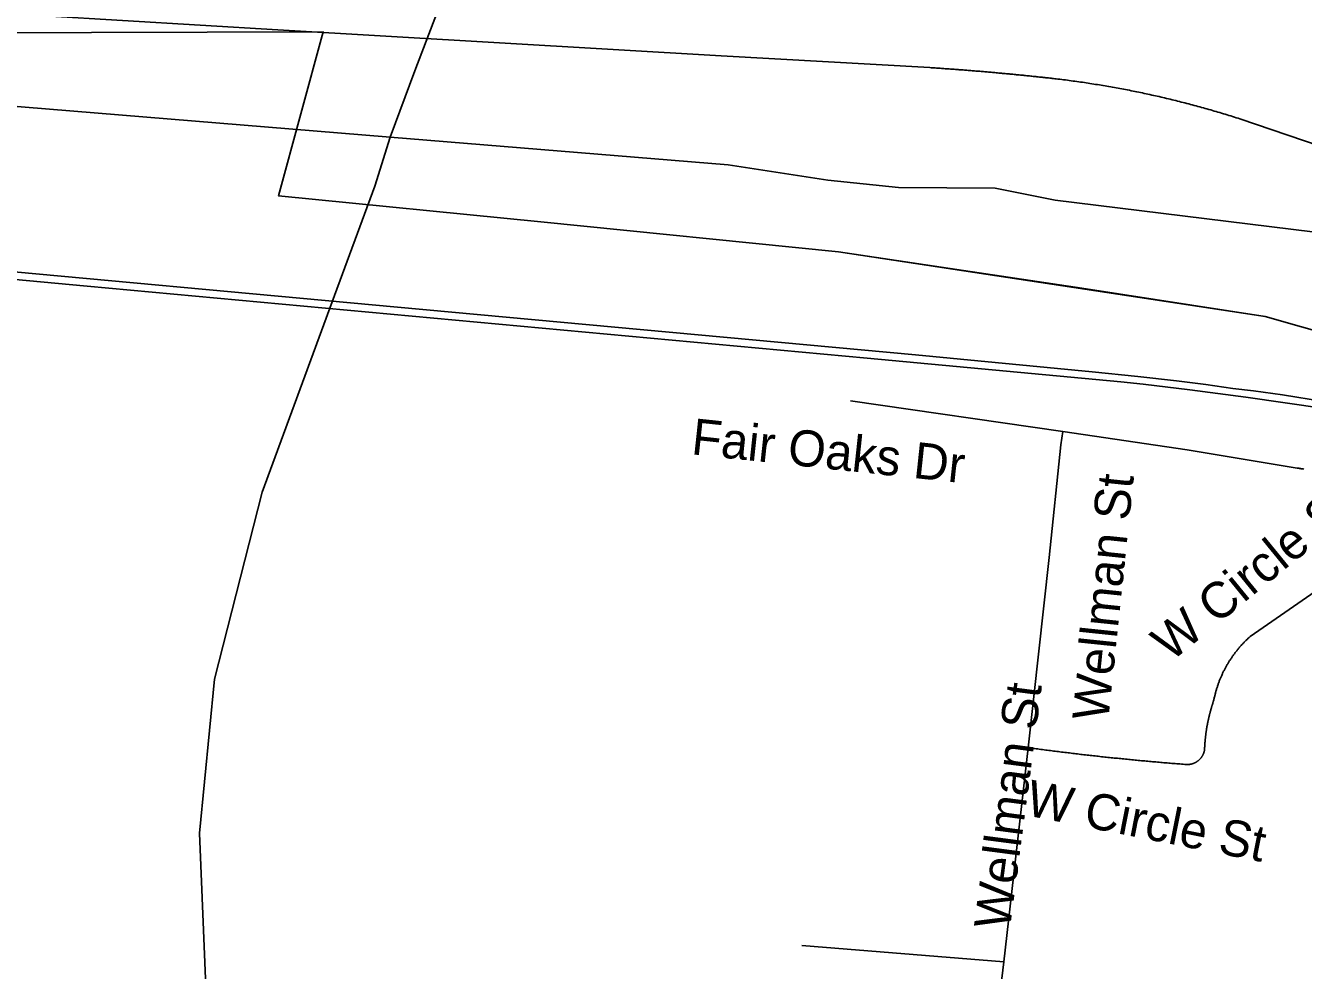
# Model space of a CAD drawing. Extents: x 1268485 to 1426702, y 514839 to 616766.
# Drawn here: x 1362433 to 1364752, y 561918 to 563634 of the extents above; entities that cross this region are included whole.
import ezdxf

# ---------------------------------------------------------------- set-up
doc = ezdxf.new("R2010")
doc.units = 0
for name, color, linetype in [('Old_Level_10', 7, 'Continuous'), ('Old_Level_29', 7, 'Continuous'), ('Old_Level_31', 7, 'Continuous'), ('Old_Level_32', 7, 'Continuous'), ('Old_Level_35', 7, 'Continuous'), ('Old_Level_44', 7, 'Continuous'), ('Old_Level_48', 7, 'Continuous'), ('Old_Level_49', 7, 'Continuous')]:
    doc.layers.add(name, color=color, linetype=linetype)

msp = doc.modelspace()

# ---------------------------------------------------------------- linework, layer by layer
at = {"layer": 'Old_Level_29'}
msp.add_line((1361897.631, 563529.52), (1363094.03, 563430.667), dxfattribs=at)
msp.add_lwpolyline([(1363094.03, 563430.667), (1363707.741, 563380.424), (1363888.307, 563352.625), (1364016.784, 563339.629), (1364191.901, 563338.531), (1364301.166, 563316.525), (1364885.81, 563244.323), (1364973.867, 563225.55), (1365099.769, 563213.223), (1365242.313, 563188.635), (1365311.129, 563171.423), (1365356.489, 563157.975)], dxfattribs=at)
at = {"layer": 'Old_Level_31'}
msp.add_line((1364217.452, 563343.693), (1364217.452, 563343.693), dxfattribs=at)
at = {"layer": 'Old_Level_32'}
for points in [[(1363094.03, 563430.667), (1363138.964, 563551.062), (1363208.537, 563733.83), (1363302.752, 563973.169), (1363413.816, 564265.936), (1363536.114, 564576.592), (1363564.814, 564650.569), (1363643.084, 564805.777), (1363743.096, 564985.644), (1363770.637, 565033.511), (1363855.864, 565174.213), (1363908.335, 565274.301), (1364054.439, 565626.781), (1364119.323, 565743.783), (1364383.339, 566126.539), (1364564.835, 566369.089), (1364579.278, 566390.809), (1364628.808, 566455.643), (1364857.906, 566772.787), (1364950.399, 566888.04), (1365099.683, 567102.95)], [(1363157.004, 558472.032), (1363123.717, 559072.544), (1363058.857, 559565.624), (1363010.102, 559921.372), (1362953.435, 560238.762), (1362932.527, 560403.846), (1362916.39, 560576.254), (1362863.568, 561017.701), (1362805.344, 561473.516), (1362771.033, 561686.224), (1362760.55, 561873.96), (1362748.161, 562167.126), (1362775.295, 562447.017), (1362861.933, 562786.56), (1362988.966, 563131.687), (1363066.491, 563342.184), (1363094.03, 563430.667)]]:
    msp.add_lwpolyline(points, dxfattribs=at)
at = {"layer": 'Old_Level_35'}
for p, q in [((1363929.974, 562952.451), (1364315.267, 562896.626)), ((1364655.141, 562524.61), (1364909.713, 562700.749)), ((1364207.923, 561934.009), (1364252.009, 562322.582)), ((1363841.084, 561963.177), (1364207.923, 561934.009))]:
    msp.add_line(p, q, dxfattribs=at)
for points in [[(1364252.009, 562322.582), (1364290.046, 562667.838), (1364311.371, 562872.635), (1364315.267, 562896.626)], [(1364315.267, 562896.626), (1364540.62, 562863.253), (1364740.135, 562830.189)], [(1364740.135, 562830.189), (1364741.673, 562829.932), (1364743.108, 562829.727), (1364744.646, 562829.522), (1364746.082, 562829.317), (1364747.62, 562829.061), (1364749.157, 562828.856), (1364750.593, 562828.651), (1364752.131, 562828.446)], [(1364588.602, 562407.884), (1364589.012, 562409.268), (1364589.217, 562410.55), (1364589.524, 562411.933), (1364589.832, 562413.266), (1364590.14, 562414.651), (1364590.55, 562415.984), (1364590.755, 562417.316), (1364591.165, 562418.7), (1364591.37, 562419.982), (1364591.78, 562421.315), (1364592.088, 562422.699), (1364592.498, 562423.981), (1364592.908, 562425.313), (1364593.215, 562426.646), (1364593.625, 562427.979), (1364594.138, 562429.312), (1364594.548, 562430.645), (1364594.856, 562431.926), (1364595.368, 562433.259), (1364595.779, 562434.541), (1364596.291, 562435.874), (1364596.599, 562437.206), (1364597.111, 562438.488), (1364597.624, 562439.77), (1364598.137, 562441.051), (1364598.547, 562442.384), (1364598.957, 562443.614), (1364599.469, 562444.947), (1364600.085, 562446.177), (1364600.597, 562447.51), (1364601.11, 562448.74), (1364601.623, 562450.073), (1364602.238, 562451.303), (1364602.75, 562452.585), (1364603.365, 562453.816), (1364603.878, 562455.149), (1364604.493, 562456.379), (1364605.006, 562457.609), (1364605.621, 562458.89), (1364606.236, 562460.07), (1364606.851, 562461.3), (1364607.466, 562462.581), (1364608.082, 562463.812), (1364608.799, 562464.991), (1364609.414, 562466.272), (1364610.03, 562467.452), (1364610.747, 562468.682), (1364611.362, 562469.861), (1364611.978, 562471.04), (1364612.798, 562472.321), (1364613.413, 562473.501), (1364614.131, 562474.679), (1364614.848, 562475.859), (1364615.464, 562477.037), (1364616.284, 562478.268), (1364617.001, 562479.396), (1364617.719, 562480.575), (1364618.539, 562481.754), (1364619.257, 562482.881), (1364619.975, 562484.061), (1364620.795, 562485.189), (1364621.513, 562486.316), (1364622.333, 562487.444), (1364623.153, 562488.623), (1364623.871, 562489.751), (1364624.793, 562490.878), (1364625.511, 562491.955), (1364626.331, 562493.083), (1364627.151, 562494.211), (1364627.972, 562495.236), (1364628.894, 562496.364), (1364629.715, 562497.44), (1364630.535, 562498.568), (1364631.355, 562499.645), (1364632.278, 562500.67), (1364633.098, 562501.746), (1364634.021, 562502.823), (1364634.841, 562503.899), (1364635.866, 562504.925), (1364636.789, 562506.001), (1364637.609, 562506.975), (1364638.634, 562508.052), (1364639.455, 562509.077), (1364640.377, 562510.103), (1364641.403, 562511.128), (1364642.223, 562512.101), (1364643.248, 562513.127), (1364644.273, 562514.101), (1364645.094, 562515.126), (1364646.119, 562516.049), (1364647.144, 562517.074), (1364648.169, 562517.997), (1364649.092, 562519.022), (1364650.117, 562519.945), (1364651.143, 562520.868), (1364652.168, 562521.79), (1364653.091, 562522.764), (1364654.116, 562523.687), (1364655.141, 562524.61)], [(1364572.095, 562319.302), (1364572.095, 562320.275), (1364572.3, 562321.147), (1364572.3, 562322.07), (1364572.3, 562322.992), (1364572.403, 562323.864), (1364572.403, 562324.838), (1364572.505, 562325.709), (1364572.505, 562326.632), (1364572.608, 562327.554), (1364572.608, 562328.426), (1364572.71, 562329.4), (1364572.71, 562330.272), (1364572.915, 562331.195), (1364572.915, 562332.066), (1364573.018, 562332.988), (1364573.12, 562333.963), (1364573.12, 562334.834), (1364573.223, 562335.757), (1364573.325, 562336.628), (1364573.325, 562337.551), (1364573.53, 562338.422), (1364573.633, 562339.397), (1364573.735, 562340.268), (1364573.735, 562341.19), (1364573.838, 562342.062), (1364574.043, 562342.985), (1364574.146, 562343.856), (1364574.248, 562344.831), (1364574.351, 562345.702), (1364574.453, 562346.624), (1364574.453, 562347.496), (1364574.658, 562348.419), (1364574.761, 562349.29), (1364574.863, 562350.264), (1364574.966, 562351.135), (1364575.171, 562352.058), (1364575.376, 562352.93), (1364575.478, 562353.853), (1364575.581, 562354.776), (1364575.786, 562355.647), (1364575.888, 562356.569), (1364575.991, 562357.441), (1364576.094, 562358.364), (1364576.401, 562359.235), (1364576.504, 562360.209), (1364576.606, 562361.08), (1364576.709, 562361.952), (1364577.016, 562362.875), (1364577.119, 562363.746), (1364577.221, 562364.618), (1364577.529, 562365.541), (1364577.631, 562366.464), (1364577.734, 562367.335), (1364578.042, 562368.257), (1364578.144, 562369.129), (1364578.349, 562370), (1364578.452, 562370.923), (1364578.759, 562371.795), (1364578.862, 562372.666), (1364579.169, 562373.64), (1364579.272, 562374.511), (1364579.477, 562375.383), (1364579.784, 562376.254), (1364579.887, 562377.177), (1364580.092, 562378.049), (1364580.4, 562378.92), (1364580.502, 562379.792), (1364580.707, 562380.663), (1364581.015, 562381.637), (1364581.22, 562382.508), (1364581.425, 562383.38), (1364581.63, 562384.251), (1364581.835, 562385.123), (1364582.143, 562385.994), (1364582.348, 562386.866), (1364582.655, 562387.789), (1364582.758, 562388.712), (1364582.963, 562389.583), (1364583.27, 562390.455), (1364583.475, 562391.326), (1364583.783, 562392.198), (1364583.988, 562393.069), (1364584.296, 562393.941), (1364584.501, 562394.812), (1364584.706, 562395.683), (1364585.013, 562396.555), (1364585.423, 562397.426), (1364585.628, 562398.297), (1364585.833, 562399.169), (1364586.141, 562400.04), (1364586.346, 562400.963), (1364586.654, 562401.835), (1364586.961, 562402.706), (1364587.269, 562403.578), (1364587.474, 562404.449), (1364587.781, 562405.269), (1364588.089, 562406.141), (1364588.397, 562407.012), (1364588.602, 562407.884)], [(1364252.009, 562322.582), (1364254.879, 562322.172), (1364257.75, 562321.813), (1364260.723, 562321.352), (1364263.594, 562320.993), (1364266.465, 562320.634), (1364269.336, 562320.275), (1364272.206, 562319.865), (1364275.077, 562319.507), (1364278.05, 562319.147), (1364280.921, 562318.686), (1364283.894, 562318.327), (1364286.765, 562317.917), (1364289.636, 562317.559), (1364292.506, 562317.251), (1364295.377, 562316.892), (1364298.248, 562316.482), (1364301.119, 562316.123), (1364304.092, 562315.764), (1364306.963, 562315.354), (1364309.833, 562315.046), (1364312.704, 562314.688), (1364315.575, 562314.329), (1364318.548, 562313.919), (1364321.419, 562313.611), (1364324.392, 562313.253), (1364327.263, 562312.945), (1364330.134, 562312.586), (1364333.004, 562312.176), (1364335.875, 562311.868), (1364338.746, 562311.51), (1364341.719, 562311.202), (1364344.59, 562310.894), (1364347.46, 562310.484), (1364350.331, 562310.177), (1364353.202, 562309.817), (1364356.175, 562309.51), (1364359.148, 562309.202), (1364362.019, 562308.895), (1364364.89, 562308.485), (1364367.761, 562308.177), (1364370.631, 562307.869), (1364373.605, 562307.562), (1364376.475, 562307.254), (1364379.346, 562306.947), (1364382.217, 562306.639), (1364385.088, 562306.229), (1364388.163, 562305.921), (1364391.034, 562305.614), (1364393.905, 562305.358), (1364396.775, 562305.05), (1364399.646, 562304.743), (1364402.619, 562304.435), (1364405.49, 562304.128), (1364408.361, 562303.82), (1364411.232, 562303.513), (1364414.102, 562303.256), (1364417.076, 562302.948), (1364420.049, 562302.641), (1364422.92, 562302.333), (1364425.79, 562302.077), (1364428.661, 562301.77), (1364431.634, 562301.513), (1364434.505, 562301.205), (1364437.376, 562300.949), (1364440.247, 562300.642), (1364443.117, 562300.385), (1364446.09, 562300.078), (1364448.961, 562299.822), (1364451.832, 562299.514), (1364454.703, 562299.257), (1364457.778, 562299.001), (1364460.649, 562298.694), (1364463.52, 562298.437), (1364466.391, 562298.181), (1364469.364, 562297.874), (1364472.235, 562297.617), (1364475.105, 562297.361), (1364477.976, 562297.104), (1364480.847, 562296.899), (1364483.923, 562296.643), (1364486.793, 562296.387), (1364489.664, 562296.131), (1364492.535, 562295.874), (1364495.508, 562295.618), (1364498.379, 562295.361), (1364501.25, 562295.105), (1364504.12, 562294.9), (1364507.093, 562294.644), (1364509.964, 562294.388), (1364512.835, 562294.131), (1364515.706, 562293.926), (1364518.781, 562293.67), (1364521.652, 562293.413), (1364524.523, 562293.208), (1364527.394, 562293.003), (1364530.367, 562292.747), (1364533.238, 562292.491), (1364536.108, 562292.337), (1364538.979, 562292.08)], [(1364538.979, 562292.08), (1364539.492, 562292.08), (1364540.004, 562292.08), (1364540.517, 562291.978), (1364541.03, 562291.978), (1364541.542, 562291.978), (1364541.85, 562292.08), (1364542.362, 562292.08), (1364542.875, 562292.08), (1364543.388, 562292.132), (1364543.9, 562292.132), (1364544.208, 562292.183), (1364544.721, 562292.235), (1364545.233, 562292.337), (1364545.746, 562292.388), (1364546.156, 562292.44), (1364546.669, 562292.491), (1364547.079, 562292.645), (1364547.591, 562292.696), (1364548.001, 562292.798), (1364548.514, 562292.952), (1364549.027, 562293.055), (1364549.539, 562293.208), (1364549.847, 562293.311), (1364550.359, 562293.413), (1364550.77, 562293.568), (1364551.282, 562293.773), (1364551.795, 562293.875), (1364552.102, 562294.08), (1364552.615, 562294.234), (1364553.025, 562294.388), (1364553.538, 562294.541), (1364553.845, 562294.798), (1364554.358, 562295.003), (1364554.768, 562295.208), (1364555.281, 562295.361), (1364555.588, 562295.618), (1364555.998, 562295.823), (1364556.511, 562296.079), (1364556.921, 562296.336), (1364557.229, 562296.541), (1364557.741, 562296.797), (1364558.151, 562297.053), (1364558.459, 562297.309), (1364558.869, 562297.566), (1364559.279, 562297.874), (1364559.587, 562298.13), (1364559.997, 562298.437), (1364560.407, 562298.745), (1364560.715, 562299.001), (1364561.125, 562299.309), (1364561.535, 562299.617), (1364561.842, 562299.924), (1364562.253, 562300.232), (1364562.663, 562300.539), (1364562.868, 562300.949), (1364563.278, 562301.257), (1364563.585, 562301.615), (1364563.893, 562301.923), (1364564.2, 562302.333), (1364564.611, 562302.641), (1364564.918, 562303), (1364565.226, 562303.358), (1364565.533, 562303.768), (1364565.738, 562304.128), (1364566.148, 562304.486), (1364566.354, 562304.896), (1364566.661, 562305.255), (1364566.866, 562305.614), (1364567.174, 562306.076), (1364567.481, 562306.434), (1364567.789, 562306.896), (1364567.994, 562307.254), (1364568.302, 562307.664), (1364568.404, 562308.075), (1364568.609, 562308.485), (1364568.917, 562308.946), (1364569.122, 562309.357), (1364569.224, 562309.767), (1364569.532, 562310.177), (1364569.737, 562310.638), (1364569.839, 562311.048), (1364570.147, 562311.51), (1364570.25, 562311.92), (1364570.352, 562312.381), (1364570.66, 562312.893), (1364570.762, 562313.303), (1364570.865, 562313.765), (1364570.967, 562314.175), (1364571.172, 562314.688), (1364571.275, 562315.149), (1364571.377, 562315.559), (1364571.48, 562316.072), (1364571.582, 562316.482), (1364571.787, 562316.994), (1364571.89, 562317.456), (1364571.89, 562317.917), (1364571.992, 562318.379), (1364572.095, 562318.891), (1364572.095, 562319.302)], [(1364136.154, 561226.63), (1364136.154, 561243.803), (1364137.487, 561277.893), (1364143.741, 561344.074), (1364158.607, 561469.309), (1364191.723, 561798.418), (1364207.923, 561934.009)]]:
    msp.add_lwpolyline(points, dxfattribs=at)
at = {"layer": 'Old_Level_44'}
for points in [[(1358521.418, 563884.002), (1359135.036, 563848.272), (1359268.833, 563840.429), (1361250.456, 563723.498), (1361907.648, 563684.436), (1362275.204, 563662.546), (1362326.16, 563659.573), (1362890.258, 563626.047), (1363694.78, 563578.27), (1364073.921, 563557.201)], [(1364073.921, 563557.201), (1364076.279, 563556.996), (1364078.535, 563556.893), (1364080.893, 563556.688), (1364083.148, 563556.586), (1364085.506, 563556.381), (1364087.762, 563556.227), (1364090.12, 563556.073), (1364092.376, 563555.919), (1364094.734, 563555.766), (1364096.989, 563555.561), (1364099.347, 563555.458), (1364101.706, 563555.253), (1364103.961, 563555.15), (1364106.422, 563554.945), (1364108.575, 563554.74), (1364111.035, 563554.638), (1364113.291, 563554.433), (1364115.649, 563554.228), (1364117.905, 563554.074), (1364120.263, 563553.92), (1364122.518, 563553.766), (1364124.876, 563553.561), (1364127.132, 563553.356), (1364129.49, 563553.202), (1364131.746, 563552.997), (1364134.104, 563552.895), (1364136.359, 563552.69), (1364138.717, 563552.485), (1364140.973, 563552.331), (1364143.331, 563552.126), (1364145.587, 563551.92), (1364148.047, 563551.767), (1364150.2, 563551.562), (1364152.661, 563551.357), (1364154.917, 563551.203), (1364157.275, 563550.998), (1364159.53, 563550.793), (1364161.888, 563550.639), (1364164.144, 563550.434), (1364166.502, 563550.229), (1364168.758, 563550.024), (1364171.116, 563549.819), (1364173.371, 563549.614), (1364175.729, 563549.46), (1364177.985, 563549.255), (1364180.343, 563549.05), (1364182.599, 563548.794), (1364184.957, 563548.64), (1364187.212, 563548.435), (1364189.673, 563548.23), (1364191.826, 563548.024), (1364194.287, 563547.819), (1364196.542, 563547.614), (1364198.9, 563547.358), (1364201.156, 563547.204), (1364203.514, 563546.948), (1364205.769, 563546.743), (1364208.128, 563546.538), (1364210.383, 563546.333), (1364212.741, 563546.128), (1364214.997, 563545.871), (1364217.355, 563545.666), (1364219.61, 563545.461), (1364221.969, 563545.256), (1364224.224, 563545), (1364226.48, 563544.795), (1364228.838, 563544.539), (1364231.093, 563544.334), (1364233.451, 563544.128), (1364235.707, 563543.873), (1364238.168, 563543.616), (1364240.423, 563543.462), (1364242.781, 563543.206), (1364245.037, 563542.95), (1364247.395, 563542.745), (1364249.651, 563542.488), (1364252.009, 563542.232), (1364254.264, 563541.975), (1364256.622, 563541.822), (1364258.878, 563541.565), (1364261.236, 563541.309), (1364263.492, 563541.053), (1364265.747, 563540.797), (1364268.105, 563540.54), (1364270.361, 563540.335), (1364272.719, 563540.13), (1364274.975, 563539.874), (1364277.333, 563539.617), (1364279.588, 563539.361), (1364282.049, 563539.105), (1364284.202, 563538.9), (1364286.663, 563538.644), (1364288.918, 563538.387), (1364291.276, 563538.131), (1364293.532, 563537.874), (1364295.787, 563537.567), (1364298.145, 563537.311), (1364300.401, 563537.054), (1364302.759, 563536.798)], [(1364302.759, 563536.798), (1364306.142, 563536.439), (1364309.628, 563535.978), (1364313.012, 563535.568), (1364316.395, 563535.106), (1364319.881, 563534.696), (1364323.264, 563534.235), (1364326.75, 563533.825), (1364330.134, 563533.363), (1364333.517, 563532.851), (1364337.003, 563532.441), (1364340.386, 563531.928), (1364343.77, 563531.518), (1364347.255, 563531.005), (1364350.639, 563530.493), (1364354.022, 563529.98), (1364357.508, 563529.519), (1364360.891, 563528.955), (1364364.275, 563528.442), (1364367.761, 563527.879), (1364371.144, 563527.366), (1364374.527, 563526.802), (1364377.911, 563526.238), (1364381.397, 563525.725), (1364384.78, 563525.213), (1364388.163, 563524.546), (1364391.547, 563523.983), (1364395.033, 563523.418), (1364398.416, 563522.803), (1364401.799, 563522.24), (1364405.08, 563521.624), (1364408.463, 563521.06), (1364411.949, 563520.445), (1364415.333, 563519.83), (1364418.716, 563519.164), (1364422.099, 563518.549), (1364425.483, 563517.882), (1364428.866, 563517.267), (1364432.249, 563516.549), (1364435.735, 563515.934), (1364439.119, 563515.268), (1364442.502, 563514.55), (1364445.885, 563513.883), (1364449.269, 563513.166), (1364452.652, 563512.5), (1364456.036, 563511.833), (1364459.419, 563511.115), (1364462.7, 563510.397), (1364466.083, 563509.68), (1364469.466, 563508.962), (1364472.85, 563508.194), (1364476.233, 563507.424), (1364479.617, 563506.706), (1364483, 563505.938), (1364486.383, 563505.169), (1364489.767, 563504.451), (1364493.15, 563503.631), (1364496.533, 563502.862), (1364499.712, 563502.042), (1364503.095, 563501.324), (1364506.478, 563500.504), (1364509.862, 563499.684), (1364513.245, 563498.864), (1364516.628, 563498.043), (1364520.012, 563497.274), (1364523.293, 563496.351), (1364526.676, 563495.583), (1364529.957, 563494.711), (1364533.34, 563493.891), (1364536.621, 563493.02), (1364540.004, 563492.148), (1364543.388, 563491.225), (1364546.771, 563490.354), (1364549.949, 563489.482), (1364553.333, 563488.611), (1364556.716, 563487.688), (1364559.997, 563486.816), (1364563.38, 563485.894), (1364566.661, 563484.92), (1364570.044, 563484.048), (1364573.325, 563483.125), (1364576.606, 563482.203), (1364579.99, 563481.229), (1364583.27, 563480.255), (1364586.654, 563479.332), (1364589.832, 563478.358), (1364593.215, 563477.384), (1364596.496, 563476.359), (1364599.88, 563475.436), (1364603.16, 563474.462), (1364606.544, 563473.437), (1364609.722, 563472.463), (1364613.105, 563471.438), (1364616.386, 563470.464), (1364619.667, 563469.387), (1364623.05, 563468.362), (1364626.229, 563467.336), (1364629.51, 563466.26), (1364632.893, 563465.235), (1364636.174, 563464.21)], [(1364636.174, 563464.21), (1364926.015, 563365.375), (1367523.922, 562452.893), (1368511.863, 562105.791), (1370355.794, 561458.185), (1371289.089, 561130.307), (1372448.351, 560725.022)], [(1364789.963, 562938.61), (1364647.247, 562958.705), (1364545.233, 562972.187), (1364460.547, 562982.696), (1364420.049, 562986.439), (1363960.117, 563029.96), (1362544.54, 563160.476), (1361054.529, 563299.143)], [(1362280.125, 563198.667), (1363107.51, 563122.491), (1364047.674, 563035.497), (1364368.376, 563004.944), (1364451.217, 562996.127), (1364521.14, 562988.335), (1364574.453, 562981.62), (1364623.255, 562974.853), (1364660.985, 562970.188), (1364713.889, 562962.96), (1364788.015, 562951.067)]]:
    msp.add_lwpolyline(points, dxfattribs=at)
at = {"layer": 'Old_Level_48'}
for points in [[(1362341.002, 563620.511), (1362972.798, 563622.318), (1362891.716, 563324.167), (1363367.59, 563277.228), (1363907.988, 563222.464), (1364682.291, 563105.115), (1365394.853, 562902.904), (1365905.936, 562755.547), (1366261.2, 562618.979), (1366549.49, 562535.97), (1366650.311, 562841.079), (1366973.594, 562711.546), (1367015.179, 562850.432)], [(1369438.951, 556638.087), (1367509.272, 558418.598), (1369551.161, 560548.153), (1368463.913, 561339.892), (1367992.95, 561591.691), (1367535.23, 561815.411), (1367093.922, 561953.134), (1366416.407, 562199.568), (1366549.49, 562535.97), (1366261.2, 562618.979), (1365923.168, 562762.921), (1365604.373, 562848.221), (1365394.853, 562902.904), (1364682.291, 563105.115), (1364349.582, 563156.944), (1363907.988, 563222.464), (1363367.59, 563277.228), (1362891.716, 563324.167), (1362972.798, 563622.318), (1362341.002, 563620.511)]]:
    msp.add_lwpolyline(points, dxfattribs=at)
at = {"layer": 'Old_Level_49'}
for points in [[(1362341.002, 563620.511), (1362972.798, 563622.318), (1362891.716, 563324.167), (1363367.59, 563277.228), (1363907.988, 563222.464), (1364682.291, 563105.115), (1365394.853, 562902.904), (1365905.936, 562755.547), (1366261.2, 562618.979), (1366549.49, 562535.97), (1366650.311, 562841.079), (1366973.594, 562711.546), (1367015.179, 562850.432)], [(1369438.951, 556638.087), (1367509.272, 558418.598), (1369551.161, 560548.153), (1368463.913, 561339.892), (1367992.95, 561591.691), (1367535.23, 561815.411), (1367093.922, 561953.134), (1366416.407, 562199.568), (1366549.49, 562535.97), (1366261.2, 562618.979), (1365923.168, 562762.921), (1365604.373, 562848.221), (1365394.853, 562902.904), (1364682.291, 563105.115), (1364349.582, 563156.944), (1363907.988, 563222.464), (1363367.59, 563277.228), (1362891.716, 563324.167), (1362972.798, 563622.318), (1362341.002, 563620.511)]]:
    msp.add_lwpolyline(points, dxfattribs=at)

# ---------------------------------------------------------------- texts
at = {"layer": 'Old_Level_10'}
for s, height, rotation, p in [('Fair Oaks Dr', 65.61666, 353.907125, (1363639.264, 562855.435)), ('Wellman St', 65.6167, 84.035369, (1364397.276, 562369.575)), ('W Circle St', 65.61666, 39.192106, (1364510.821, 562477.014)), ('Wellman St', 65.6167, 82.539947, (1364218.733, 561990.573)), ('W Circle St', 65.61666, 348.800711, (1364245.472, 562200.302))]:
    msp.add_text(s, height=height, rotation=rotation, dxfattribs=at).set_placement(p)

doc.saveas('drawing.dxf')
